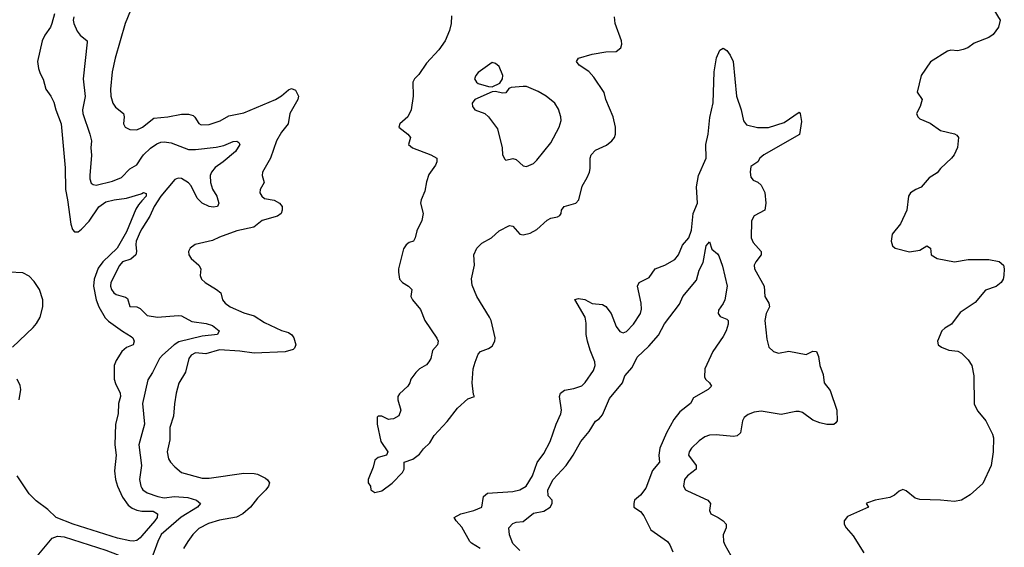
# Model space of a CAD drawing. Header units: inches. Extents: x 2001573 to 2220545, y 644482 to 846830.
# Tile 418 of 656: x 2089292 to 2094999, y 772657 to 775712. Entities that reach past the tile are written whole.
import ezdxf

# ---------------------------------------------------------------- set-up
doc = ezdxf.new("R2010")
doc.units = ezdxf.units.IN
doc.header["$MEASUREMENT"] = 0
doc.layers.add('C0787', color=7, linetype='Continuous')
doc.layers.add('C0797', color=7, linetype='Continuous')

msp = doc.modelspace()

# ---------------------------------------------------------------- linework, layer by layer
at = {"layer": 'C0787', "color": 5}
for points, elevation in [([(2090000, 775834.6), (2089934.8, 775765.2), (2089902.8, 775690), (2089845.8, 775490), (2089827.9, 775410), (2089817.9, 775310), (2089820.1, 775270), (2089830.9, 775230), (2089846.4, 775206.4), (2089892.9, 775170), (2089897.1, 775150), (2089893.8, 775110), (2089903.7, 775090), (2089930, 775076), (2089970, 775074.3), (2090000, 775088.1)], 380), ([(2089492.7, 775747.3), (2089478.8, 775690), (2089470, 775668.6), (2089437.2, 775622.8), (2089421.1, 775590), (2089395.8, 775470), (2089401.3, 775430), (2089410, 775400.7), (2089427.5, 775367.5), (2089442.3, 775310), (2089471.7, 775270), (2089490, 775234), (2089500.3, 775190), (2089531.6, 775110), (2089554.5, 774854.5), (2089556.3, 774730), (2089569.1, 774670), (2089587.3, 774527.3), (2089596.8, 774496.8), (2089610, 774483.8), (2089630, 774483.5), (2089650, 774498.9), (2089694.3, 774545.7), (2089750, 774628.2), (2089790, 774657.7), (2089838.4, 774670), (2089910, 774678.7), (2089995.8, 774704.2), (2090000, 774706.6)], 340), ([(2089605, 775730), (2089602.2, 775710), (2089606.4, 775690), (2089625.7, 775645.7), (2089642, 775622), (2089682, 775590), (2089683, 775583), (2089660.2, 775370), (2089671.7, 775268.3), (2089656.6, 775190), (2089658.3, 775170), (2089698.6, 775050), (2089707.9, 775010), (2089704.6, 774970), (2089707.5, 774927.5), (2089697.8, 774810), (2089698, 774790), (2089706, 774766), (2089717.3, 774757.3), (2089734.9, 774754.9), (2089830, 774778), (2089880.8, 774799.2), (2089930, 774849.2), (2089970, 774872.2), (2090000, 774915.7)], 360), ([(2090000, 774662.9), (2089979.7, 774640.3), (2089964.5, 774615.5), (2089910, 774484.2), (2089856.8, 774390), (2089773.5, 774310), (2089746.8, 774273.2), (2089722.6, 774210), (2089718.5, 774170), (2089734.5, 774090), (2089751.2, 774050), (2089786.5, 773986.5), (2089806.2, 773966.2), (2089887.8, 773907.8), (2089938.1, 773878.1), (2089947.2, 773870), (2089955, 773850), (2089948.9, 773830), (2089910, 773813.4), (2089884.2, 773790), (2089850, 773738), (2089839.8, 773710), (2089840.1, 773630), (2089846.3, 773606.3), (2089874.7, 773550), (2089876.5, 773530), (2089864.2, 773490), (2089862.5, 773430), (2089846.7, 773370), (2089843.3, 773250), (2089851.5, 773190), (2089841.3, 773098.7), (2089846.9, 773050), (2089859.4, 773010), (2089887.9, 772947.9), (2089921.3, 772901.3), (2089943.2, 772883.2), (2089970, 772871), (2090000, 772866.4)], 340), ([(2090000, 774500.3), (2089990, 774484.4), (2089967, 774430), (2089964.4, 774410), (2089968.7, 774370), (2089964.1, 774350), (2089935.2, 774324.8), (2089888.2, 774310), (2089870, 774288.4), (2089819, 774190), (2089818, 774170), (2089824.1, 774150), (2089838.2, 774130), (2089850, 774121.3), (2089904.9, 774104.9), (2089917, 774097), (2089930.6, 774050.6), (2089970, 774048.7), (2089990, 774040.4), (2090000, 774030)], 360), ([(2089250, 773816.6), (2089369.5, 773930.5), (2089390, 773953.2), (2089410.7, 773989.3), (2089426.3, 774050), (2089424.8, 774090), (2089406.9, 774150), (2089376.3, 774196.3), (2089346.4, 774226.4), (2089310, 774245.5), (2089230, 774250.9)], 340), ([(2089287.8, 773510), (2089298, 773570), (2089294.6, 773594.6), (2089276.2, 773630)], 340), ([(2090000, 773314.4), (2089982, 773250), (2089997.2, 773130), (2089986.5, 773050), (2089993.6, 773010), (2090000, 772999.2)], 360), ([(2090000, 772722.9), (2089990, 772711.2), (2089970, 772695.8), (2089950, 772691.4), (2089930, 772693.4), (2089859.2, 772710), (2089602.4, 772790), (2089503.7, 772830), (2089455.2, 772875.2), (2089386.3, 772926.3), (2089346.3, 772966.3), (2089276.7, 773070)], 340), ([(2089270, 772405.9), (2089306.1, 772430), (2089317.2, 772450), (2089334.4, 772505.6), (2089355, 772545), (2089402.6, 772617.4), (2089480.7, 772710), (2089510, 772721.9), (2089550, 772716.4), (2089790, 772640.3), (2089855.8, 772615.8), (2089903.2, 772590), (2089917.6, 772570), (2089917.5, 772470), (2089931.3, 772451.3), (2089958.4, 772430), (2089954.6, 772410), (2089942.6, 772397.4), (2089929.4, 772370.6), (2089930.1, 772350), (2089951.8, 772310), (2089970.8, 772290), (2090000, 772267.8)], 340)]:
    msp.add_lwpolyline(points, dxfattribs=dict(at, elevation=elevation))
at = {"layer": 'C0797', "color": 5}
for points, elevation in [([(2094938, 775770), (2094974.4, 775710), (2094965.5, 775670), (2094933.9, 775626.1), (2094910, 775609.5), (2094823.4, 775576.6), (2094786.8, 775550), (2094760.5, 775539.5), (2094730, 775533), (2094690, 775536.9), (2094670, 775531.1), (2094571.6, 775468.4), (2094516.4, 775390), (2094493.7, 775293.7), (2094522, 775250), (2094510.4, 775210), (2094490.5, 775170), (2094498, 775150), (2094510, 775139.3), (2094570, 775112.7), (2094630, 775070.3), (2094711.3, 775051.3), (2094723.4, 775043.4), (2094732.7, 775030), (2094728, 774972), (2094708.4, 774930), (2094692.4, 774910), (2094628.6, 774851.4), (2094610, 774826), (2094564.1, 774795.9), (2094516.7, 774743.3), (2094485.5, 774730), (2094455.8, 774710), (2094444.2, 774690), (2094434, 774610), (2094397.6, 774530), (2094348.9, 774471.1), (2094342.6, 774430), (2094350, 774402.8), (2094366, 774390), (2094450, 774367.7), (2094510, 774378), (2094550, 774402), (2094571, 774390), (2094574.8, 774350), (2094610, 774328.5), (2094710, 774310.3), (2094790, 774323.6), (2094910, 774323.2), (2094970, 774311.2), (2094994.1, 774290), (2094999.1, 774270), (2094997.2, 774230), (2094993.2, 774210), (2094981.3, 774190), (2094952, 774168), (2094890, 774145.8), (2094830, 774074.8), (2094744.1, 774015.9), (2094692.8, 773950), (2094653.9, 773926.1), (2094637.6, 773910), (2094612.4, 773850), (2094614.9, 773830), (2094635.2, 773815.2), (2094678.3, 773798.3), (2094730, 773792.1), (2094750, 773781.4), (2094790, 773741.8), (2094811, 773710), (2094822, 773650), (2094825.2, 773485.2), (2094845, 773445), (2094891.6, 773390), (2094931.5, 773311.5), (2094937.1, 773290), (2094934.4, 773210), (2094922.7, 773130), (2094874.1, 773025.9), (2094800.2, 772959.8), (2094750, 772929.9), (2094710, 772921.6), (2094630.1, 772929.9), (2094510, 772933.9), (2094482.2, 772942.2), (2094430, 772983.5), (2094410, 772990.9), (2094390, 772982.4), (2094362, 772958), (2094335.7, 772944.3), (2094250.7, 772930), (2094206, 772914), (2094198.8, 772910), (2094211, 772890), (2094090, 772835.6), (2094070.5, 772810), (2094070.6, 772790), (2094082, 772770), (2094122.8, 772722.8), (2094184.6, 772624.6)], 420), ([(2091794.4, 775734.4), (2091793.2, 775690), (2091784, 775650), (2091758.3, 775590), (2091721.8, 775538.2), (2091650, 775460.5), (2091605.7, 775394.3), (2091580.4, 775370), (2091570.4, 775350), (2091572.6, 775270), (2091560.2, 775190), (2091540.7, 775150), (2091494.9, 775110), (2091488.7, 775090), (2091542.4, 775050), (2091556.4, 775030), (2091545.5, 774990), (2091568.2, 774970), (2091674.9, 774930), (2091710.3, 774910), (2091710.3, 774890), (2091701.3, 774870), (2091663.4, 774816.6), (2091650, 774774), (2091640.4, 774719.6), (2091618.9, 774670), (2091614.9, 774650), (2091630.2, 774590.2), (2091622.5, 774550), (2091592.9, 774490), (2091584, 774450), (2091573.4, 774430), (2091550, 774422), (2091531.5, 774408.5), (2091515.5, 774384.5), (2091488.2, 774270), (2091488.2, 774250), (2091494, 774210), (2091511.3, 774191.3), (2091545.5, 774170), (2091563.8, 774150), (2091559.3, 774110), (2091568.5, 774090), (2091614.7, 774034.7), (2091639.5, 773970), (2091710, 773867.7), (2091717.3, 773850), (2091712.9, 773830), (2091684, 773796), (2091674, 773750), (2091664.2, 773730), (2091650, 773713.3), (2091610, 773691.3), (2091588.7, 773670), (2091559.3, 773630), (2091553.4, 773610), (2091540.7, 773590), (2091494, 773546), (2091483.1, 773530), (2091482.6, 773510), (2091500.5, 773450), (2091490, 773419), (2091458.8, 773401.2), (2091442, 773398), (2091430, 773397.2), (2091390, 773417), (2091370, 773416), (2091364, 773410), (2091363.7, 773370), (2091385.3, 773270), (2091424.9, 773210), (2091418, 773190), (2091370, 773176.9), (2091350, 773161.2), (2091339.9, 773120.1), (2091311.3, 773050), (2091312, 773030), (2091324.7, 773010), (2091326.8, 772990), (2091350, 772974.8), (2091390, 772984.6), (2091451, 773029), (2091511.1, 773090), (2091521, 773110), (2091521.2, 773150), (2091570, 773167.7), (2091610, 773196.3), (2091632.2, 773227.8), (2091670, 773262.3), (2091695, 773305), (2091770, 773386), (2091830, 773462.6), (2091890, 773516.3), (2091928, 773530), (2091922, 773542), (2091914, 773610), (2091921.1, 773690), (2091931, 773729), (2091950, 773774.8), (2091962.7, 773790), (2092010, 773808), (2092030, 773820.7), (2092045.1, 773850), (2092047.8, 773870), (2092024, 773970), (2092015.4, 773990), (2091942.2, 774110), (2091914.1, 774174.1), (2091911, 774211), (2091927.6, 774290), (2091924, 774350), (2091942, 774390), (2091970, 774418), (2092027, 774450), (2092070.7, 774489.3), (2092130, 774521.1), (2092150, 774516.4), (2092190, 774470.3), (2092210, 774466), (2092250, 774475.6), (2092290, 774498.3), (2092350, 774551.8), (2092370, 774562.6), (2092410, 774570.4), (2092421.7, 774578.3), (2092429.6, 774590), (2092433, 774610), (2092447, 774630), (2092515.1, 774650), (2092533.3, 774670), (2092551.9, 774748.1), (2092581.8, 774798.2), (2092594.5, 774830), (2092599.3, 774850), (2092599.1, 774910), (2092605.1, 774930), (2092630, 774957.4), (2092693.5, 774986.5), (2092724.5, 775010), (2092739.6, 775030), (2092746, 775050), (2092745.1, 775090), (2092732.6, 775150), (2092689.7, 775250), (2092678.7, 775290), (2092620, 775380), (2092590, 775412.8), (2092535.6, 775450), (2092519.6, 775470), (2092530, 775490.2), (2092610, 775513.2), (2092690, 775525.8), (2092750, 775529.1), (2092775.8, 775550), (2092781.7, 775570), (2092780.4, 775590), (2092743.5, 775690), (2092738.7, 775730)], 420), ([(2091960.5, 772650), (2091910, 772679.8), (2091900.2, 772690), (2091854, 772774), (2091822, 772810), (2091810.9, 772830), (2091848.4, 772850), (2091924.2, 772870), (2091971.1, 772890), (2091980.5, 772950), (2092002.7, 772970), (2092150, 772980.7), (2092191, 772990), (2092227, 773010), (2092264.7, 773070), (2092292, 773148), (2092330, 773200.3), (2092366.6, 773270), (2092400.7, 773370), (2092428.8, 773430), (2092431.7, 773450), (2092420.6, 773530), (2092425.8, 773550), (2092450, 773567.2), (2092503.2, 773576.8), (2092550, 773592.2), (2092570, 773610.4), (2092618.6, 773681.4), (2092627.1, 773710), (2092626.3, 773730), (2092597.9, 773797.9), (2092583, 773850), (2092575.6, 773890), (2092575.2, 773955.2), (2092570, 773988.7), (2092510, 774091), (2092530, 774098), (2092567.2, 774092.8), (2092610, 774068), (2092670, 774062.3), (2092690, 774051.7), (2092720.3, 774010), (2092750, 773935.5), (2092770, 773906.7), (2092790, 773898), (2092810, 773906.5), (2092850, 773948.1), (2092890.6, 774010), (2092895.2, 774035.2), (2092893.8, 774070), (2092873.1, 774170), (2092882, 774190), (2092940.6, 774219.4), (2092975.6, 774270), (2093031.5, 774290), (2093090, 774323.7), (2093111, 774350), (2093134, 774406), (2093170.4, 774449.6), (2093186.6, 774493.4), (2093195.8, 774590), (2093220.2, 774650), (2093215.6, 774744.4), (2093226.2, 774810), (2093271.3, 774910), (2093269.2, 774990), (2093283.4, 775050), (2093293, 775147), (2093311.1, 775231.1), (2093317.7, 775410), (2093330, 775491.3), (2093350, 775536), (2093370, 775546.8), (2093390, 775534), (2093410, 775508), (2093427.4, 775470), (2093446.4, 775270), (2093473.2, 775190), (2093487.5, 775127.5), (2093504.2, 775104.2), (2093568.2, 775088.2), (2093632.5, 775087.5), (2093722.3, 775117.7), (2093810, 775176.3), (2093816.3, 775170), (2093823.1, 775123.1), (2093812.8, 775047.2), (2093605.3, 774930), (2093581.3, 774910), (2093570, 774889), (2093530, 774862.7), (2093525, 774830), (2093530, 774801), (2093543.7, 774783.7), (2093570, 774770.8), (2093590, 774754.8), (2093610, 774710.8), (2093616.9, 774650), (2093610.4, 774610), (2093550, 774577), (2093532.9, 774547.1), (2093531.6, 774450), (2093542.9, 774422.9), (2093590.3, 774370), (2093590.3, 774350), (2093558.4, 774310), (2093548.5, 774290), (2093551.8, 774270), (2093606.3, 774170), (2093611.3, 774110), (2093633.8, 774070), (2093638.5, 774050), (2093618.2, 774010), (2093610.2, 773970), (2093622.4, 773862.4), (2093634.9, 773814.9), (2093660.7, 773790), (2093690, 773781.7), (2093750, 773792.6), (2093850, 773774), (2093890, 773792.4), (2093910.6, 773790), (2093922.3, 773762.3), (2093928.9, 773710), (2093950, 773658), (2093954.9, 773610), (2093990, 773564), (2094029.1, 773450), (2094030.1, 773389.9), (2094022.6, 773377.4), (2094010, 773368.5), (2093970, 773368.8), (2093930, 773376.8), (2093890, 773392.9), (2093830, 773438), (2093810, 773442.9), (2093790, 773443), (2093706.1, 773426.1), (2093590, 773444.2), (2093550, 773439.9), (2093513.6, 773426.4), (2093490.8, 773409.2), (2093480.7, 773390), (2093470, 773319), (2093450, 773302), (2093430, 773298.4), (2093328.3, 773308.3), (2093290, 773305.7), (2093264, 773296), (2093230, 773272.8), (2093184.9, 773230), (2093172.2, 773210), (2093168.9, 773190), (2093213.4, 773130), (2093212, 773110), (2093162.4, 773070), (2093145.8, 773050), (2093138.5, 773010), (2093150.3, 772990), (2093162.9, 772982.9), (2093280.5, 772930), (2093296.4, 772910), (2093290.7, 772870.7), (2093298, 772850), (2093341, 772830), (2093370, 772810.6), (2093387.3, 772790), (2093387.7, 772770), (2093370.3, 772729.7), (2093371.3, 772690), (2093378.2, 772670), (2093414, 772610)], 380), ([(2090000, 775088.1), (2090004.2, 775090), (2090070, 775141.3), (2090150, 775150.3), (2090230, 775166.3), (2090270, 775165.3), (2090296.9, 775156.9), (2090307.5, 775147.5), (2090330, 775110.4), (2090343.8, 775103.8), (2090390, 775105), (2090453.6, 775126.4), (2090504.8, 775155.2), (2090590, 775172.8), (2090773.6, 775250), (2090810, 775271.2), (2090850, 775306.4), (2090866.6, 775313.4), (2090890, 775305), (2090907.5, 775270), (2090904.6, 775250), (2090858, 775170), (2090848, 775110), (2090810, 775061.6), (2090779.6, 775010), (2090746, 774910), (2090699.3, 774830), (2090696.9, 774810), (2090708.7, 774770), (2090685.3, 774730), (2090683.9, 774710), (2090695.3, 774690), (2090710, 774677.6), (2090766.4, 774666.4), (2090798, 774650), (2090812.2, 774630), (2090813.7, 774610), (2090806.4, 774590), (2090786, 774574), (2090698, 774550), (2090648.2, 774511.8), (2090550.6, 774490), (2090450, 774453.6), (2090410, 774432.9), (2090309, 774411), (2090279.1, 774390), (2090270.4, 774370), (2090272.2, 774350), (2090284.9, 774330), (2090330.3, 774290), (2090342.4, 774270), (2090338.7, 774230), (2090344.9, 774210), (2090366.4, 774190), (2090433, 774150), (2090458, 774130), (2090467.8, 774090), (2090483.2, 774070), (2090512.2, 774050), (2090590, 774015.5), (2090650, 773996.6), (2090710, 773959.2), (2090810, 773912.9), (2090850, 773900.5), (2090870, 773886.4), (2090880.4, 773870), (2090891.5, 773830), (2090885.4, 773810), (2090877.5, 773802.5), (2090830, 773788.4), (2090650, 773781), (2090567.1, 773792.9), (2090450, 773799.7), (2090370, 773777.3), (2090310, 773782.1), (2090286, 773770), (2090271.5, 773750), (2090251.8, 773671.8), (2090213.5, 773606.5), (2090198, 773550), (2090188.1, 773488.1), (2090184.1, 773415.9), (2090162, 773350), (2090161.5, 773278.5), (2090146, 773210), (2090154.2, 773170), (2090165.4, 773150), (2090190, 773122.2), (2090230.4, 773090), (2090350, 773056.6), (2090390, 773056.6), (2090590, 773085.3), (2090650, 773084.7), (2090670, 773080.2), (2090716.3, 773056.3), (2090727.9, 773047.9), (2090739.5, 773030), (2090734.3, 773010), (2090719.1, 772990), (2090670, 772941.4), (2090630.1, 772889.9), (2090585.4, 772850), (2090548.6, 772831.4), (2090450, 772813.7), (2090385.5, 772794.5), (2090330, 772764.8), (2090295.5, 772730), (2090267.1, 772690), (2090242, 772650)], 380), ([(2090000, 774915.7), (2090009.8, 774930), (2090050, 774967.5), (2090086.5, 774993.5), (2090110, 775003.4), (2090130, 775006.1), (2090170, 774999.5), (2090270, 774959.8), (2090310, 774959.8), (2090430, 774974.2), (2090475.2, 774984.8), (2090530, 775006.9), (2090550, 775008.5), (2090561.3, 775001.3), (2090567, 774990), (2090543.1, 774950), (2090471.1, 774888.9), (2090424.2, 774855.8), (2090402.9, 774830), (2090396.3, 774810), (2090397.7, 774770), (2090410.1, 774730.2), (2090434.3, 774690), (2090441.1, 774670), (2090446, 774650), (2090438.8, 774630), (2090413.5, 774626.5), (2090390.2, 774629.8), (2090350, 774649.2), (2090319.8, 774679.8), (2090285.4, 774750), (2090270, 774767.3), (2090230, 774792), (2090210, 774794.6), (2090190, 774786.6), (2090110, 774690.6), (2090071.7, 774630), (2090046.2, 774573.8), (2090000, 774500.3)], 360), ([(2090000, 774706.6), (2090010, 774712.2), (2090025.2, 774705.2), (2090024.4, 774690), (2090000, 774662.9)], 340), ([(2092190, 772638.5), (2092150, 772677.7), (2092131, 772729), (2092127.3, 772770), (2092150, 772793.7), (2092170, 772801.3), (2092210, 772806.7), (2092270, 772853.4), (2092330, 772866.3), (2092366, 772890), (2092377.2, 772910), (2092378, 772930), (2092355.6, 772955.6), (2092353.8, 772990), (2092384.9, 773050), (2092459.3, 773130), (2092500.5, 773190), (2092545.1, 773270), (2092593.5, 773326.5), (2092630, 773386.8), (2092650, 773400.5), (2092670, 773423), (2092710, 773518), (2092785.8, 773610), (2092799.8, 773650), (2092842, 773698), (2092870, 773758.8), (2092938.9, 773821.1), (2092994.2, 773885.8), (2093030, 773951.1), (2093115.6, 774064.4), (2093136.4, 774110), (2093215.6, 774204.4), (2093230, 774261), (2093254.2, 774305.8), (2093270, 774402), (2093290, 774426.8), (2093303.8, 774383.8), (2093336.7, 774356.7), (2093344.8, 774344.8), (2093365.2, 774285.2), (2093391.7, 774170), (2093378.7, 774090), (2093370.3, 774069.7), (2093343, 774030), (2093340.7, 774010), (2093352.8, 773992.8), (2093390, 773978), (2093399.1, 773970), (2093398.9, 773950), (2093386, 773910), (2093370, 773878), (2093310.4, 773790), (2093262.6, 773690), (2093262, 773642), (2093268.7, 773628.7), (2093290.7, 773610), (2093301, 773590), (2093282.8, 773570), (2093198, 773522), (2093179.5, 773490), (2093118, 773442), (2093083.1, 773396.9), (2093040.4, 773319.6), (2093001.5, 773230), (2092995.8, 773190), (2093000.3, 773150), (2092959.4, 773100.6), (2092920.6, 772999.4), (2092890, 772958.4), (2092854.8, 772930), (2092850.8, 772910), (2092851, 772890), (2092890, 772864), (2092910, 772839.1), (2092950, 772757.6), (2093046.4, 772690), (2093060.3, 772670), (2093077.4, 772630)], 360), ([(2090000, 774030), (2090030, 773998.7), (2090090, 773989.2), (2090210, 773999.4), (2090230, 773996.8), (2090290, 773965.1), (2090372.7, 773952.7), (2090410, 773942.2), (2090448.8, 773910), (2090438, 773890), (2090350, 773879.9), (2090214.1, 773845.9), (2090187.1, 773830), (2090118.5, 773770), (2090101.5, 773750), (2090062.2, 773670), (2090033.7, 773626.3), (2090004.3, 773490), (2090015.5, 773370), (2090000, 773314.4)], 360), ([(2090000, 772999.2), (2090005.5, 772990), (2090030, 772972.6), (2090092.4, 772950), (2090130, 772943.6), (2090189.4, 772950.6), (2090265.3, 772945.3), (2090315.8, 772930), (2090340.5, 772910), (2090323.1, 772890), (2090228.4, 772831.6), (2090112.6, 772730), (2090092.3, 772690), (2090055.3, 772590)], 360), ([(2090000, 772866.4), (2090005.6, 772865.6), (2090066.2, 772866.1), (2090090.1, 772850), (2090088, 772830), (2090074.5, 772810), (2090000, 772722.9)], 340)]:
    msp.add_lwpolyline(points, dxfattribs=dict(at, elevation=elevation))
at = {"layer": 'C0797', "color": 5, "elevation": 440}
for points in [[(2092030, 775465.2), (2091950, 775407), (2091934.9, 775390), (2091928.8, 775370), (2091940.5, 775350), (2091950, 775343.7), (2092010, 775324.9), (2092030, 775322.8), (2092075.3, 775344.7), (2092089.5, 775370), (2092092, 775390), (2092070, 775442), (2092050, 775459)], [(2092210, 775326.6), (2092140.5, 775319.5), (2092126.9, 775313.1), (2092110, 775289.2), (2092090, 775286.6), (2092050, 775297.2), (2092030, 775294), (2091930, 775249.4), (2091914.9, 775230), (2091915.5, 775210), (2091921.4, 775201.4), (2091930, 775190.7), (2091988.3, 775168.3), (2092010, 775150.7), (2092060.7, 775080.7), (2092088.2, 774970), (2092090.8, 774930), (2092104.5, 774904.5), (2092110, 774898), (2092150, 774908), (2092170, 774903), (2092210, 774865.5), (2092230, 774862), (2092270, 774880.5), (2092290, 774899.1), (2092370, 774999.1), (2092418.7, 775090), (2092429.5, 775129.5), (2092427.8, 775150), (2092415.1, 775195.1), (2092394.5, 775230), (2092342.7, 775270), (2092297.1, 775297.1), (2092230, 775324.7)]]:
    msp.add_lwpolyline(points, close=True, dxfattribs=at)

doc.saveas('drawing.dxf')
